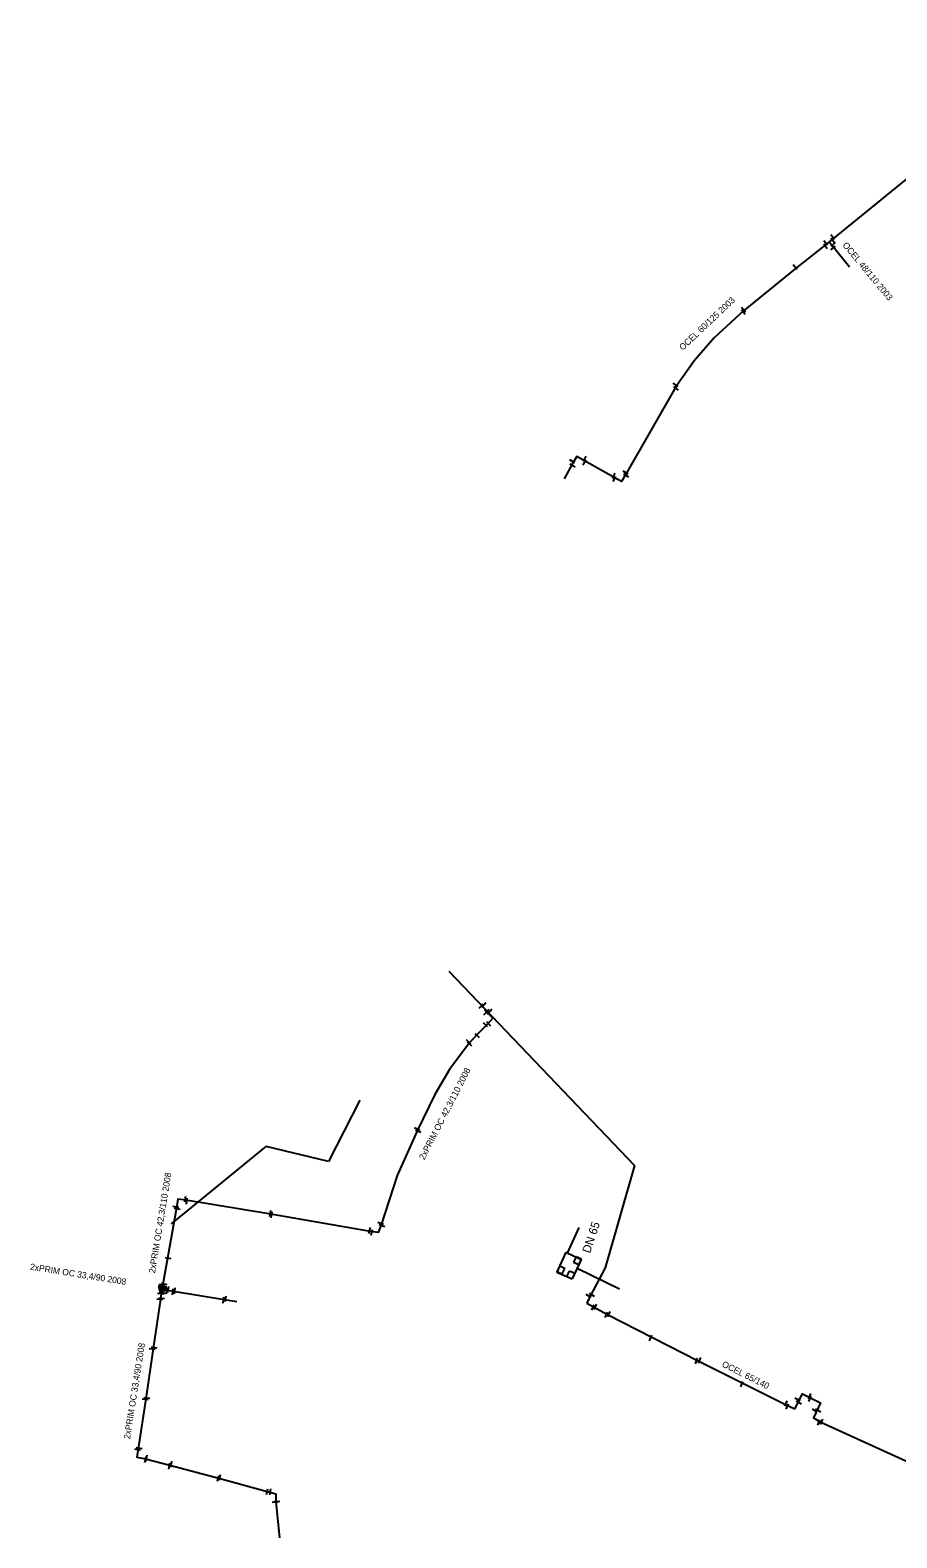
# Model space of a CAD drawing. Extents: x -642943 to -623314, y -1138561 to -1113539.
# Drawn here: x -642942.9 to -642840.5, y -1114310.1 to -1114131.8 of the extents above; entities that cross this region are included whole.
import ezdxf

# ---------------------------------------------------------------- set-up
doc = ezdxf.new("R2010")
doc.units = 0
for name, color, linetype in [('horkovod armatury', 7, 'Continuous'), ('horkovod dimenze', 7, 'Continuous'), ('horkovod předisol', 7, 'Continuous'), ('horkovod sváry', 7, 'Continuous'), ('horkovod trasa', 7, 'Continuous'), ('horkovod zrušený', 7, 'Continuous')]:
    doc.layers.add(name, color=color, linetype=linetype)

# ---------------------------------------------------------------- blocks, each defined once
blk = doc.blocks.new('POINT_DISPLAY')
blk.add_line((0, 0), (0, 0))
blk = doc.blocks.new('SPH')
at = {"layer": 'horkovod sváry'}
blk.add_line((0, -0.035), (0, 0.035), dxfattribs=at)
blk = doc.blocks.new('SPH_2')
at = {"layer": 'horkovod sváry'}
blk.add_line((0, -0.035), (0, 0.035), dxfattribs=at)
blk = doc.blocks.new('SPH_1')
at = {"layer": 'horkovod sváry'}
blk.add_line((0, -0.035), (0, 0.035), dxfattribs=at)
blk = doc.blocks.new('REDU_1')
at = {"layer": 'horkovod armatury'}
for p, q in [((0, 0), (-0.138, 0.069)), ((-0.138, 0.069), (-0.138, 0)), ((-0.138, -0.069), (0, 0)), ((-0.138, 0), (-0.138, -0.069))]:
    blk.add_line(p, q, dxfattribs=at)
for points in [[(-0.128, -0.052), (-0.023, 0), (-0.128, 0.053), (-0.128, -0.052)], [(-0.118, -0.036), (-0.045, 0), (-0.118, 0.036), (-0.118, -0.036)], [(-0.108, -0.02), (-0.067, 0), (-0.108, 0.02), (-0.108, -0.02)]]:
    blk.add_lwpolyline(points, dxfattribs=at)

msp = doc.modelspace()

# ---------------------------------------------------------------- linework, layer by layer
at = {"layer": 'horkovod předisol'}
msp.add_line((-642893.42, -1114243.06), (-642871.49, -1114266.04), dxfattribs=at)
for points in [[(-642794.96, -1114133.17), (-642799.79, -1114134.4), (-642812.23, -1114137.95), (-642812.93, -1114137.17), (-642817.38, -1114131.8), (-642818.13, -1114132.4), (-642827.45, -1114140.07), (-642829.31, -1114141.55), (-642838.8, -1114148.94), (-642848.09, -1114156.5), (-642848.49, -1114156.84)], [(-642848.49, -1114156.84), (-642848.9, -1114157.18), (-642852.48, -1114160.03), (-642858.62, -1114165.01), (-642862.08, -1114168.19), (-642864.41, -1114170.85), (-642866.6, -1114173.96), (-642872.51, -1114184.32), (-642873.03, -1114185.17), (-642873.88, -1114184.69), (-642877.39, -1114182.71), (-642878.3, -1114182.21), (-642878.83, -1114183.05), (-642879.81, -1114184.87)], [(-642848.49, -1114156.84), (-642848.02, -1114157.38), (-642846.06, -1114159.78)], [(-642889.09, -1114247.6), (-642889.16, -1114247.69), (-642888.25, -1114248.65), (-642888.92, -1114249.37), (-642890.15, -1114250.63), (-642891.04, -1114251.58), (-642893.37, -1114254.71), (-642895.08, -1114257.66), (-642897.12, -1114261.86), (-642899.54, -1114267.23), (-642901.43, -1114273.05), (-642901.77, -1114273.97), (-642902.7, -1114273.86), (-642914.49, -1114271.81), (-642924.52, -1114270.16), (-642925.46, -1114270.04), (-642925.64, -1114271.06), (-642926.7, -1114277.01), (-642927.24, -1114280.08), (-642927.35, -1114280.69)], [(-642871.49, -1114266.04), (-642874.94, -1114278.15)], [(-642874.94, -1114278.15), (-642876.7, -1114281.43), (-642877.13, -1114282.34)], [(-642927.35, -1114280.69), (-642927.42, -1114281.21), (-642927.5, -1114281.84), (-642928.37, -1114287.68), (-642929.24, -1114293.66), (-642930.15, -1114299.56), (-642930.3, -1114300.54), (-642929.27, -1114300.75), (-642926.4, -1114301.49), (-642920.63, -1114303.03), (-642914.75, -1114304.65), (-642913.89, -1114304.87), (-642913.88, -1114305.84), (-642913.44, -1114310.08)], [(-642927.35, -1114280.69), (-642926.72, -1114280.79), (-642925.98, -1114280.92), (-642919.97, -1114281.9), (-642918.48, -1114282.15)], [(-642877.13, -1114282.34), (-642874.67, -1114283.67), (-642863.97, -1114289.15), (-642853.5, -1114294.39), (-642852.54, -1114294.82), (-642851.65, -1114293.04), (-642849.52, -1114294.1), (-642850.35, -1114295.88), (-642849.53, -1114296.38), (-642830.61, -1114305.01)]]:
    msp.add_lwpolyline(points, dxfattribs=at)
at = {"layer": 'horkovod trasa'}
msp.add_line((-642893.42, -1114243.06), (-642871.49, -1114266.04), dxfattribs=at)
for points in [[(-642794.96, -1114133.17), (-642799.79, -1114134.4), (-642812.23, -1114137.95), (-642812.93, -1114137.17), (-642817.38, -1114131.8), (-642818.13, -1114132.4), (-642827.45, -1114140.07), (-642829.31, -1114141.55), (-642838.8, -1114148.94), (-642848.09, -1114156.5), (-642848.49, -1114156.84)], [(-642848.49, -1114156.84), (-642848.9, -1114157.18), (-642852.48, -1114160.03), (-642858.62, -1114165.01), (-642862.08, -1114168.19), (-642864.41, -1114170.85), (-642866.6, -1114173.96), (-642872.51, -1114184.32), (-642873.03, -1114185.17), (-642873.88, -1114184.69), (-642877.39, -1114182.71), (-642878.3, -1114182.21), (-642878.83, -1114183.05), (-642879.81, -1114184.87)], [(-642848.49, -1114156.84), (-642848.02, -1114157.38), (-642846.06, -1114159.78)], [(-642889.09, -1114247.6), (-642889.16, -1114247.69), (-642888.25, -1114248.65), (-642888.92, -1114249.37), (-642890.15, -1114250.63), (-642891.04, -1114251.58), (-642893.37, -1114254.71), (-642895.08, -1114257.66), (-642897.12, -1114261.86), (-642899.54, -1114267.23), (-642901.43, -1114273.05), (-642901.77, -1114273.97), (-642902.7, -1114273.86), (-642914.49, -1114271.81), (-642924.52, -1114270.16), (-642925.46, -1114270.04), (-642925.64, -1114271.06), (-642926.7, -1114277.01), (-642927.24, -1114280.08), (-642927.35, -1114280.69)], [(-642871.49, -1114266.04), (-642874.94, -1114278.15)], [(-642874.94, -1114278.15), (-642876.7, -1114281.43), (-642877.13, -1114282.34)], [(-642927.35, -1114280.69), (-642927.42, -1114281.21), (-642927.5, -1114281.84), (-642928.37, -1114287.68), (-642929.24, -1114293.66), (-642930.15, -1114299.56), (-642930.3, -1114300.54), (-642929.27, -1114300.75), (-642926.4, -1114301.49), (-642920.63, -1114303.03), (-642914.75, -1114304.65), (-642913.89, -1114304.87), (-642913.88, -1114305.84), (-642913.44, -1114310.08)], [(-642927.35, -1114280.69), (-642926.72, -1114280.79), (-642925.98, -1114280.92), (-642919.97, -1114281.9), (-642918.48, -1114282.15)], [(-642877.13, -1114282.34), (-642874.67, -1114283.67), (-642863.97, -1114289.15), (-642853.5, -1114294.39), (-642852.54, -1114294.82), (-642851.65, -1114293.04), (-642849.52, -1114294.1), (-642850.35, -1114295.88), (-642849.53, -1114296.38), (-642830.61, -1114305.01)]]:
    msp.add_lwpolyline(points, dxfattribs=at)
at = {"layer": 'horkovod zrušený'}
for p, q in [((-642903.96, -1114258.31), (-642907.64, -1114265.57)), ((-642926.22, -1114272.94), (-642915.03, -1114263.8)), ((-642907.64, -1114265.57), (-642915.03, -1114263.8)), ((-642879.42, -1114276.41), (-642878.04, -1114273.37)), ((-642879.6, -1114276.32), (-642880.66, -1114278.65)), ((-642879.6, -1114276.32), (-642877.78, -1114277.15)), ((-642877.78, -1114277.15), (-642878.84, -1114279.47)), ((-642878.4, -1114276.84), (-642878.69, -1114277.47)), ((-642878.69, -1114277.47), (-642878.06, -1114277.76)), ((-642877.77, -1114277.13), (-642878.4, -1114276.84)), ((-642878.06, -1114277.76), (-642877.77, -1114277.13)), ((-642880.37, -1114277.94), (-642880.66, -1114278.57)), ((-642880.66, -1114278.57), (-642880.03, -1114278.86)), ((-642880.66, -1114278.65), (-642878.84, -1114279.47)), ((-642879.74, -1114278.23), (-642880.37, -1114277.94)), ((-642880.03, -1114278.86), (-642879.74, -1114278.23)), ((-642879.47, -1114279.18), (-642879.18, -1114278.55)), ((-642879.47, -1114279.18), (-642878.84, -1114279.47)), ((-642878.55, -1114278.84), (-642879.18, -1114278.55)), ((-642878.84, -1114279.47), (-642878.55, -1114278.84)), ((-642878.26, -1114278.2), (-642873.28, -1114280.62))]:
    msp.add_line(p, q, dxfattribs=at)

# ---------------------------------------------------------------- block references
at = {"layer": 'horkovod armatury'}
for p, xscale, yscale, rotation in [((-642927.51, -1114281.23), 6.000004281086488, 6.000004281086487, -101.29798500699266), ((-642927.31, -1114281.18), 6.000027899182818, 6.000027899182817, -100.20756236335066)]:
    msp.add_blockref('REDU_1', p, dxfattribs=dict(at, xscale=xscale, yscale=yscale, rotation=rotation))
at = {"layer": 'horkovod sváry'}
for name, p, xscale, yscale, rotation in [('SPH', (-642848.07, -1114156.27), 9.999990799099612, 9.99999079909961, 39.249628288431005), ('SPH', (-642848.9, -1114156.97), 10.000016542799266, 10.000016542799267, 40.486001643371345), ('SPH', (-642848.92, -1114157.38), 9.99999113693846, 9.99999113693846, 36.02751069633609), ('SPH', (-642848.05, -1114157.57), 10.000013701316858, 10.000013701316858, 130.1354295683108), ('SPH', (-642848.05, -1114156.71), 9.99998986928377, 9.99998986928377, 40.02047768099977), ('SPH', (-642848.02, -1114157.14), 10.000002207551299, 10.000002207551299, 132.10869995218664), ('SPH', (-642852.51, -1114159.84), 9.999984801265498, 9.9999848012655, 38.67251698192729), ('SPH', (-642858.61, -1114164.87), 9.999991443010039, 9.999991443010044, 39.4625255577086), ('SPH', (-642858.61, -1114165.14), 10.000001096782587, 10.000001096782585, 38.832896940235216), ('SPH', (-642866.63, -1114173.75), 10.000012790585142, 10.000012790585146, 54.7045530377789), ('SPH', (-642866.56, -1114174.16), 9.999998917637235, 9.999998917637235, 54.594913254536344), ('SPH', (-642878.82, -1114182.79), 10.000009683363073, 10.000009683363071, 58.15095554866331), ('SPH', (-642878.82, -1114183.31), 9.99997891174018, 9.99997891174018, 59.15338077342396), ('SPH', (-642877.39, -1114182.95), 9.999991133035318, 9.99999113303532, 147.03054769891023), ('SPH', (-642877.4, -1114182.48), 9.999999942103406, 9.99999994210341, 153.14559975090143), ('SPH', (-642873.93, -1114184.5), 10.000021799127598, 10.0000217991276, -29.32045994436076), ('SPH', (-642873.85, -1114184.88), 10.000016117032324, 10.000016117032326, -29.913722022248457), ('SPH', (-642872.53, -1114184.12), 9.999993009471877, 9.99999300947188, 61.03044693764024), ('SPH', (-642872.45, -1114184.47), 10.000008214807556, 10.000008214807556, 60.510134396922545), ('SPH', (-642889.62, -1114247.19), 9.999982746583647, 9.999982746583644, -43.16931162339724), ('SPH', (-642889.31, -1114247.1), 9.999988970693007, 9.999988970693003, 138.82413949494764), ('SPH', (-642889.09, -1114248.02), 9.999996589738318, 9.999996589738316, 138.55814065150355), ('SPH', (-642888.96, -1114247.86), 9.999998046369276, 9.999998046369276, 137.33644028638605), ('SPH', (-642888.71, -1114249.31), 10.000001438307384, 10.000001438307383, 41.8202117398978), ('SPH', (-642888.67, -1114247.94), 10.000005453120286, 10.000005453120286, 135.582590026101), ('SPH', (-642888.59, -1114247.81), 9.99998630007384, 9.99998630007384, 134.19307585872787), ('SPH', (-642890.07, -1114250.72), 10.000015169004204, 10.000015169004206, 46.02919094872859), ('SPH', (-642889.1, -1114249.42), 10.000020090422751, 10.000020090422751, 43.99043320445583), ('SPH', (-642891.1, -1114251.44), 10.000015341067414, 10.000015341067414, 45), ('SPH', (-642890.96, -1114251.71), 10.000021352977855, 10.000021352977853, 46.78991060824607), ('SPH', (-642897.19, -1114261.71), 9.999991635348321, 9.99999163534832, -115.84685253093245), ('SPH', (-642897.05, -1114262.01), 9.999986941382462, 9.99998694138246, 64.9347194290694), ('SPH', (-642924.58, -1114270.02), 9.999994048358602, 9.999994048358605, -8.625528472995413), ('SPH', (-642924.44, -1114270.28), 10.000005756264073, 10.000005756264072, 171.8213744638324), ('SPH', (-642925.71, -1114270.91), 9.99999950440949, 9.999999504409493, -99.13725601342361), ('SPH', (-642925.55, -1114271.18), 9.999981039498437, 9.999981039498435, 79.74944364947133), ('SPH', (-642914.54, -1114271.73), 9.99999607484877, 9.999996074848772, -10.524775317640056), ('SPH', (-642914.41, -1114271.89), 10.000014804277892, 10.000014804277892, 170.52723855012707), ('SPH', (-642902.79, -1114273.74), 10.00000555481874, 10.000005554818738, -13.490409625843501), ('SPH', (-642902.58, -1114274), 10.000024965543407, 10.000024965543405, 167.34666783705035), ('SPH', (-642901.49, -1114272.9), 10.0000237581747, 10.0000237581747, 71.50160427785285), ('SPH', (-642901.34, -1114273.19), 9.999983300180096, 9.999983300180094, 72.7839694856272), ('SPH', (-642926.58, -1114277.03), 9.999995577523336, 9.999995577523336, 81.5832849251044), ('SPH', (-642927.51, -1114281.23), 10.000019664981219, 10.000019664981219, 81.78526516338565), ('SPH', (-642927.36, -1114280.13), 10.00001630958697, 10.000016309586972, -100.57930393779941), ('SPH', (-642927.31, -1114281.18), 9.99998763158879, 9.99998763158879, 81.51098916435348), ('SPH', (-642927.11, -1114280.05), 10.000002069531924, 10.000002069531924, -100.89677306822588), ('SPH', (-642926.8, -1114280.87), 9.999978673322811, 9.99997867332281, 171.20764917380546), ('SPH', (-642926.63, -1114280.72), 9.999988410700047, 9.99998841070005, 172.6308220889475), ('SPH', (-642926.1, -1114280.98), 9.999997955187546, 9.999997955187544, 173.1164313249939), ('SPH', (-642925.86, -1114280.87), 9.999987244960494, 9.999987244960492, 173.59186496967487), ('SPH_2', (-642876.51, -1114281.36), 10.000022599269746, 10.00002259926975, 59.229016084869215), ('SPH', (-642927.61, -1114281.91), 9.99999360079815, 9.999993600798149, 82.72900994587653), ('SPH', (-642927.38, -1114281.77), 9.999985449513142, 9.999985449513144, 82.313252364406), ('SPH', (-642920.1, -1114281.97), 10.000019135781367, 10.000019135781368, 172.01056198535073), ('SPH', (-642919.84, -1114281.83), 10.000015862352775, 10.000015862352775, 171.60622672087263), ('SPH_2', (-642876.91, -1114281.48), 10.000000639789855, 10.000000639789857, 57.028992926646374), ('SPH_2', (-642876.4, -1114282.85), 9.999976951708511, 9.999976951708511, -22.583394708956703), ('SPH_2', (-642876.11, -1114282.77), 10.000008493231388, 10.000008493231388, -23.993588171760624), ('SPH_2', (-642874.81, -1114283.71), 9.99999209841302, 9.999992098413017, -24.694993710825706), ('SPH_2', (-642874.5, -1114283.62), 9.999984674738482, 9.999984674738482, -26.206734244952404), ('SPH_2', (-642869.57, -1114286.44), 9.99998309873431, 9.99998309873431, -21.21573403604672), ('SPH', (-642928.49, -1114287.77), 9.999984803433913, 9.999984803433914, 82.22008998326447), ('SPH', (-642928.25, -1114287.59), 9.999981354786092, 9.99998135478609, 82.11451465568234), ('SPH_2', (-642864.15, -1114289.18), 9.999985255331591, 9.99998525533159, -19.96081330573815), ('SPH_2', (-642863.78, -1114289.08), 10.000025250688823, 10.000025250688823, -20.988856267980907), ('SPH_1', (-642858.8, -1114291.91), 10.000004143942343, 10.000004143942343, -21.928639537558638), ('SPH', (-642929.14, -1114293.58), 10.000005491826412, 10.000005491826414, 83.99820008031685), ('SPH_2', (-642852.21, -1114293.72), 9.99999814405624, 9.999998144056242, 63.20000960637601), ('SPH', (-642850.76, -1114293.65), 10.000008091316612, 10.000008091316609, -23.682649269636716), ('SPH_2', (-642850.77, -1114293.35), 9.999982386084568, 9.999982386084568, -18.922704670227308), ('SPH', (-642929.32, -1114293.73), 10.000001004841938, 10.000001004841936, 83.37489359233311), ('SPH_2', (-642853.58, -1114294.2), 9.999997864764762, 9.999997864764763, -23.47976797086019), ('SPH_1', (-642853.42, -1114294.56), 10.000009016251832, 10.000009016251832, -24.416574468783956), ('SPH_1', (-642852.04, -1114294.09), 9.999981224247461, 9.999981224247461, 61.18186559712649), ('SPH_2', (-642850.14, -1114295.04), 10.000000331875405, 10.000000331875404, 58.40373672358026), ('SPH_2', (-642849.79, -1114295.04), 9.999995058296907, 9.999995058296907, 62.54527242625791), ('SPH_2', (-642849.7, -1114296.44), 10.000009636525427, 10.000009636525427, -22.203564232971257), ('SPH_2', (-642849.36, -1114296.36), 10.000006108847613, 10.00000610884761, -21.780303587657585), ('SPH', (-642930.26, -1114299.63), 9.999976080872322, 9.99997608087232, -100.50661528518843), ('SPH', (-642930.03, -1114299.49), 10.000010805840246, 10.000010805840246, 79.78905728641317), ('SPH', (-642929.33, -1114300.86), 10.000000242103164, 10.000000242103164, 169.0793140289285), ('SPH', (-642929.19, -1114300.65), 10.000011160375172, 10.000011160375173, 170.4853061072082), ('SPH', (-642926.51, -1114301.6), 10.00000441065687, 10.00000441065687, 169.26810814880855), ('SPH', (-642926.28, -1114301.37), 9.999990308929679, 9.999990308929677, 169.83647487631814), ('SPH', (-642920.74, -1114303.09), 10.000005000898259, 10.000005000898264, 166.0894227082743), ('SPH', (-642920.53, -1114302.97), 9.999992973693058, 9.999992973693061, 169.52216489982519), ('SPH', (-642914.95, -1114304.66), 10.00000446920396, 10.00000446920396, 168.87545421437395), ('SPH', (-642914.56, -1114304.64), 9.999982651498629, 9.999982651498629, 169.33487965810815), ('SPH', (-642913.98, -1114305.89), 10.000002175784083, 10.000002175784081, 92.84156713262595), ('SPH', (-642913.77, -1114305.79), 10.000010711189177, 10.000010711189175, 92.6185297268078)]:
    msp.add_blockref(name, p, dxfattribs=dict(at, xscale=xscale, yscale=yscale, rotation=rotation))
at = {"layer": 'horkovod zrušený'}
for p in [(-642878.23, -1114277.3), (-642880.2, -1114278.4), (-642879.01, -1114279.01)]:
    msp.add_blockref('POINT_DISPLAY', p, dxfattribs=at)

# ---------------------------------------------------------------- texts
at = {"layer": 'horkovod dimenze'}
for s, height, rotation, p in [('OCEL 48/110 2003', 0.75, 309.7019, (-642846.95, -1114157.25)), ('OCEL 60/125 2003', 0.75, 43.3995, (-642865.78, -1114169.72)), ('2xPRIM OC 42,3/110 2008', 0.75, 62.8198, (-642896.33, -1114265.45)), ('2xPRIM OC 42,3/110 2008', 0.75, 80.6766, (-642928.17, -1114278.84)), ('DN 65', 1, 71.5785, (-642876.75, -1114276.5)), ('2xPRIM OC 33,4/90 2008', 0.75, 350.9505, (-642942.97, -1114278.37)), ('2xPRIM OC 33,4/90 2008', 0.75, 81.0961, (-642931.12, -1114298.44)), ('OCEL 65/140', 0.75, 333.3451, (-642861.23, -1114289.8))]:
    msp.add_text(s, height=height, rotation=rotation, dxfattribs=at).set_placement(p)

doc.saveas('drawing.dxf')
